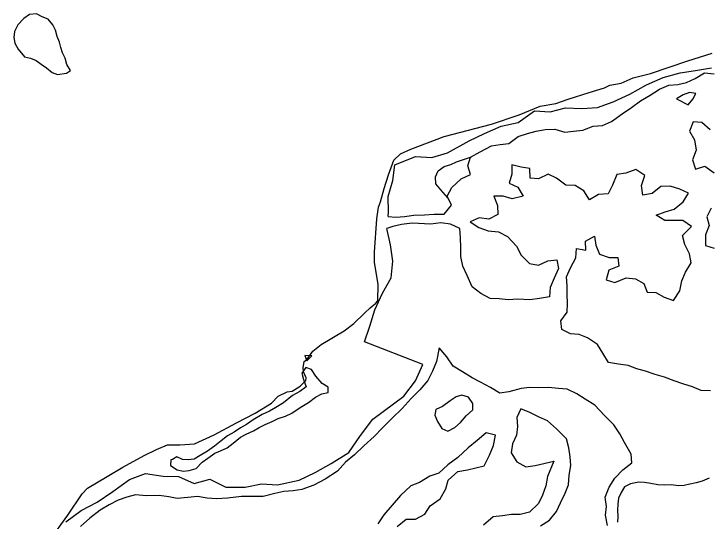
# Model space of a CAD drawing. Extents: x 1588073 to 2013523, y 1090242 to 1357120.
# Drawn here: x 1832461 to 1836955, y 1255279 to 1258568 of the extents above; entities that cross this region are included whole.
import ezdxf

# ---------------------------------------------------------------- set-up
doc = ezdxf.new("R2010")
doc.units = 0
for name, color, linetype in [('GM_X_County', 7, 'Continuous'), ('GM_X_Major_Lake', 7, 'Continuous'), ('GM_X_Minor_River', 7, 'Continuous'), ('GM_X_Township', 7, 'Continuous')]:
    doc.layers.add(name, color=color, linetype=linetype)

msp = doc.modelspace()

# ---------------------------------------------------------------- linework, layer by layer
at = {"layer": 'GM_X_County'}
msp.add_lwpolyline([(1832691.1, 1255152.2), (1832810.3, 1255318.1), (1832903.6, 1255455.8), (1832937.2, 1255492.7), (1833066.3, 1255567.5), (1833167.1, 1255629.3), (1833305.9, 1255705.2), (1833386.1, 1255743.1), (1833456.6, 1255772.4), (1833535.8, 1255772.4), (1833631.2, 1255780), (1833760.2, 1255837.5), (1833903.4, 1255915.6), (1834024.8, 1255978.4), (1834130, 1256043.5), (1834174.5, 1256089.1), (1834233, 1256117.2), (1834264.5, 1256121.6), (1834316.5, 1256153), (1834353.4, 1256189.9), (1834355.6, 1256208.3), (1834338.2, 1256246.3), (1834337.1, 1256273.4), (1834342.5, 1256313.5), (1834361, 1256328.7), (1834398.9, 1256380.7), (1834453.1, 1256424.1), (1834602.8, 1256513), (1834664.6, 1256560.7), (1834734, 1256626.9), (1834770.9, 1256662.7), (1834807.7, 1256690.9), (1834820.7, 1256707.1), (1834822.9, 1256812.3), (1834799.1, 1256957.6), (1834799.1, 1257022.7), (1834814.2, 1257239.6), (1834825.1, 1257313.3), (1834838.1, 1257348), (1834862, 1257434.7), (1834890.1, 1257524.7), (1834924.8, 1257619.1), (1834967.1, 1257659.2), (1835033.3, 1257689.6), (1835251.2, 1257773.1), (1835558.1, 1257853.3), (1835737, 1257912.9), (1835872.6, 1257969.3), (1835973.4, 1257986.7), (1836053.7, 1258014.9), (1836190.3, 1258058.2), (1836290.1, 1258088.6), (1836323.7, 1258104.9), (1836398.5, 1258119), (1836474.4, 1258153.7), (1836587.2, 1258181.9), (1836830.1, 1258262.1), (1836987.3, 1258313.1)], dxfattribs=at)
at = {"layer": 'GM_X_Major_Lake'}
for points in [[(1832804.5, 1258238.9), (1832793.7, 1258281.3), (1832776.6, 1258315.9), (1832765.6, 1258350.3), (1832756.5, 1258384.7), (1832741.5, 1258421.3), (1832730.7, 1258461.7), (1832713.6, 1258496.3), (1832682.6, 1258533.3), (1832644.9, 1258548.4), (1832607.4, 1258567.6), (1832563.1, 1258562.8), (1832526.3, 1258537.8), (1832487.1, 1258496.8), (1832463.8, 1258453.3), (1832460.7, 1258415.3), (1832467.6, 1258377), (1832488.6, 1258338.3), (1832529.3, 1258289), (1832569.1, 1258279.8), (1832604.8, 1258264.7), (1832638.2, 1258241.7), (1832671.6, 1258216.6), (1832708.8, 1258187.5), (1832744.5, 1258174.4), (1832801.6, 1258182.9)], [(1832801.6, 1258182.9), (1832827.5, 1258200.1), (1832804.5, 1258238.9)], [(1834886.2, 1257253.4), (1834888.3, 1257281.5), (1834886.3, 1257383.8), (1834918.3, 1257488.1), (1834930.3, 1257588.3), (1835064.4, 1257642.5), (1835170.5, 1257636.5), (1835272.5, 1257666.6), (1835412.6, 1257744.8), (1835512.7, 1257791), (1835620.7, 1257839.1), (1835730.8, 1257863.2), (1835834.9, 1257939.4), (1835937, 1257931.4), (1836037, 1257957.5), (1836143.1, 1257953.5), (1836245.2, 1257959.5), (1836345.2, 1257997.7), (1836453.3, 1258047.8), (1836561.4, 1258108), (1836669.4, 1258154.1), (1836779.5, 1258186.2), (1836879.6, 1258200.3), (1836983.7, 1258218.4)], [(1834886.2, 1257253.4), (1834937.4, 1257248.6), (1834993.7, 1257252.9), (1835054.1, 1257263.2), (1835122.4, 1257265.3), (1835184.6, 1257269.5), (1835250.8, 1257269.6), (1835298.5, 1257326.4), (1835270.1, 1257385.4), (1835299.8, 1257442.7), (1835359.5, 1257497.2), (1835420.5, 1257525.5), (1835404.1, 1257582.2), (1835421.7, 1257637.8), (1835482.8, 1257672.2), (1835556.1, 1257712.2), (1835612.5, 1257720.6), (1835668.8, 1257727), (1835730.2, 1257771.4), (1835790.9, 1257791.7), (1835847.5, 1257806.1), (1835904, 1257818.5), (1835968.2, 1257820.7), (1836031.8, 1257800.8), (1836088.1, 1257807.2), (1836148.4, 1257813.5), (1836215.3, 1257839.6), (1836275.6, 1257843.9), (1836334.5, 1257870.3), (1836404.1, 1257920.4), (1836465.4, 1257960.8), (1836522.7, 1258003.3), (1836585.9, 1258039.6), (1836647.2, 1258079.9), (1836706.1, 1258106.3), (1836764.3, 1258108.6), (1836820.8, 1258123.1), (1836877.7, 1258147.5), (1836936.9, 1258185.9), (1837000.8, 1258178.1)], [(1836861.9, 1258015.5), (1836880.9, 1258051.1), (1836841, 1258058.3), (1836798.5, 1258043.5), (1836755.6, 1258016.6), (1836831.7, 1257977)], [(1836831.7, 1257977), (1836861.9, 1258015.5)], [(1836974.5, 1257815.7), (1836919.7, 1257863.4), (1836863.6, 1257867.1), (1836839.9, 1257807.6), (1836872.4, 1257750.4), (1836884.5, 1257683.9), (1836860.6, 1257620.4), (1836879, 1257561.7), (1836939.7, 1257580), (1837000.6, 1257536.1)], [(1836108.5, 1257046.3), (1836168.4, 1257036.5), (1836166, 1257092.8), (1836225.1, 1257127.2), (1836233.4, 1257068.7), (1836257.8, 1257009.9), (1836319.3, 1256988), (1836375.5, 1256988.4), (1836381.9, 1256932.1), (1836317, 1256905.8), (1836301.2, 1256844.1), (1836356.8, 1256826.5), (1836429.9, 1256856.4), (1836489.8, 1256848.7), (1836545.1, 1256819), (1836565.5, 1256762.3), (1836621.6, 1256760.6), (1836676.9, 1256731), (1836736.4, 1256709.2), (1836778.3, 1256772.2), (1836790.1, 1256836), (1836813.8, 1256893.5), (1836851.6, 1256952.6), (1836841.2, 1257011.1), (1836810.9, 1257072.1), (1836794.5, 1257130.8), (1836854.3, 1257189.3), (1836797.3, 1257227), (1836741.2, 1257228.6), (1836681, 1257228.4), (1836623.9, 1257262.1), (1836682.6, 1257284.5), (1836741.2, 1257300.8), (1836798.8, 1257349.3), (1836834.4, 1257404.5), (1836777, 1257430.2), (1836715.4, 1257450), (1836655.2, 1257447.8), (1836597.8, 1257403.3), (1836537.4, 1257393), (1836529.1, 1257455.4), (1836551, 1257519), (1836492, 1257558.8), (1836427.1, 1257534.6), (1836368.8, 1257526.2), (1836340.7, 1257456.8), (1836313.1, 1257401.5), (1836250.8, 1257397.2), (1836191.6, 1257360.8), (1836155.2, 1257420.1), (1836100.1, 1257455.8), (1836040, 1257457.5), (1835979.2, 1257503.4), (1835923.8, 1257529.1), (1835862.8, 1257498.7), (1835806.7, 1257502.3), (1835804.5, 1257564.6), (1835748.7, 1257574.2), (1835688.9, 1257588), (1835689.2, 1257527.8), (1835671.5, 1257470.1), (1835726.9, 1257444.4), (1835761.3, 1257385.3), (1835690.6, 1257367.3), (1835633, 1257385), (1835572.9, 1257386.7), (1835595.2, 1257325.9), (1835597.6, 1257267.6), (1835540.6, 1257237.2), (1835476.6, 1257245.1), (1835419.8, 1257218.6), (1835474.9, 1257182.9), (1835534.4, 1257161.1), (1835602.4, 1257155.1), (1835661.6, 1257123.3), (1835720, 1257061.5), (1835748.4, 1257002.5), (1835803, 1256948.8), (1835860.9, 1256939.1), (1835921.8, 1256965.4), (1835980.1, 1256973.7), (1835990.5, 1256917.3), (1835962.7, 1256853.9), (1835936.9, 1256794.4), (1835933.1, 1256732.3), (1835868.7, 1256722.2), (1835806.3, 1256713.9), (1835726.3, 1256718.3), (1835666, 1256714), (1835606, 1256719.7), (1835547.9, 1256721.4), (1835488.7, 1256755.2), (1835431.8, 1256797), (1835399.9, 1256872.1), (1835371.5, 1256931.1), (1835357.2, 1256993.7), (1835358.9, 1257051.8), (1835356.7, 1257116.1), (1835352.4, 1257176.4), (1835291, 1257204.3), (1835229.1, 1257212.1)], [(1836980, 1257308), (1836952.4, 1257252.6), (1836968.8, 1257196), (1836945, 1257134.5), (1836945.1, 1257066.3), (1837000.7, 1257048.6)], [(1835229.1, 1257212.1), (1835162.7, 1257203.9), (1835042.6, 1257211.4), (1834974.2, 1257201.3), (1834917.7, 1257188.9), (1834878.4, 1257176.1)], [(1832797.2, 1255273.8), (1832897.2, 1255348), (1833001.3, 1255402.2), (1833103.3, 1255470.4), (1833211.4, 1255548.6), (1833313.5, 1255586.8), (1833427.6, 1255570.7), (1833527.6, 1255568.8), (1833629.7, 1255522.6), (1833731.8, 1255550.7), (1833833.9, 1255498.6), (1833959.9, 1255498.6), (1834066, 1255520.7), (1834170.1, 1255514.7), (1834310.2, 1255544.8), (1834414.3, 1255593), (1834518.3, 1255653.2), (1834632.4, 1255723.4), (1834708.4, 1255833.7), (1834788.5, 1255940), (1834988.6, 1256088.4), (1835064.6, 1256188.7), (1835112.6, 1256295), (1834734.3, 1256441.3), (1834768.3, 1256543.6), (1834800.3, 1256647.8), (1834850.4, 1256756.1), (1834906.4, 1256856.4), (1834916.4, 1256964.7), (1834902.3, 1257071), (1834878.4, 1257176.1)], [(1836976.4, 1256124.5), (1836916.3, 1256126.2), (1836860.8, 1256149.9), (1836797.2, 1256169.8), (1836741.6, 1256187.4), (1836678.1, 1256211.3), (1836618.5, 1256229.1), (1836554.9, 1256251), (1836499.3, 1256266.6), (1836443.7, 1256288.3), (1836379.8, 1256296.2), (1836316, 1256308), (1836279.6, 1256367.3), (1836245.1, 1256424.4), (1836180.2, 1256466.4), (1836124.7, 1256488.1), (1836068.7, 1256493.7), (1836013.3, 1256521.4), (1836006.9, 1256577.8), (1836048.6, 1256632.7), (1836050.2, 1256688.8), (1836047.9, 1256749.1), (1836047.5, 1256805.3), (1836043.1, 1256863.6), (1836068.8, 1256921), (1836102.8, 1256986.2), (1836108.5, 1257046.3)], [(1835217.9, 1256403.2), (1835199.5, 1256314.2), (1835175.6, 1256250.6), (1835143.9, 1256191.4), (1835092, 1256130.7), (1835036.3, 1256074.1), (1834978.3, 1256009.6), (1834910.3, 1255943.3), (1834850.4, 1255882.9), (1834796.7, 1255828.2), (1834728.8, 1255768), (1834669, 1255709.6), (1834611.5, 1255661.1), (1834559.7, 1255602.4), (1834478.1, 1255550.6), (1834404.8, 1255512.5), (1834327.8, 1255484.7), (1834271.4, 1255474.3), (1834211.1, 1255470), (1834152.6, 1255457.6), (1834075.9, 1255437.8), (1834015.7, 1255437.5), (1833935.6, 1255437.8), (1833845.1, 1255428.4), (1833774.8, 1255424.4), (1833712.8, 1255428.2), (1833650.9, 1255438), (1833588.6, 1255431.8), (1833520.2, 1255425.7), (1833464.4, 1255435.3), (1833402.5, 1255445.1), (1833320.3, 1255443.5), (1833250.3, 1255449.5), (1833193.7, 1255433.1)], [(1836309.9, 1255250.9), (1836295.8, 1255317.6), (1836303.4, 1255373.5), (1836293.1, 1255434), (1836319, 1255499.5), (1836356.7, 1255556.6), (1836408.4, 1255611.2), (1836467.8, 1255655.7), (1836463.4, 1255712), (1836419.4, 1255787.5), (1836389, 1255844.5), (1836350.6, 1255903.8), (1836290.1, 1255963.7), (1836227.9, 1256029.7), (1836164.9, 1256069.7), (1836109.7, 1256103.3), (1836048.4, 1256135.2), (1835990.4, 1256138.9), (1835926.4, 1256144.7), (1835864.2, 1256142.5), (1835806.1, 1256144.2), (1835749.8, 1256137.8), (1835669, 1256116.1), (1835610.6, 1256107.7), (1835549.5, 1256145.6), (1835486.4, 1256179.5), (1835431, 1256207.2), (1835368, 1256247.1), (1835308.9, 1256282.9), (1835266.5, 1256344.3), (1835217.9, 1256403.2)], [(1834347.5, 1256352.3), (1834359.6, 1256318.3)], [(1834391.9, 1256349.8), (1834347.5, 1256352.3)], [(1834359.6, 1256318.3), (1834391.9, 1256349.8)], [(1833489.3, 1255679.3), (1833477.2, 1255675.7), (1833476.2, 1255639.6), (1833519.5, 1255612.3), (1833561.4, 1255603.1), (1833597.5, 1255606), (1833642.1, 1255620.8), (1833681.3, 1255661.8), (1833718.1, 1255686.8), (1833763.2, 1255719.6), (1833799.7, 1255734.6), (1833844.3, 1255753.4), (1833883.3, 1255784.4), (1833930.5, 1255823.1), (1833967.1, 1255842.1), (1834013.9, 1255864.9), (1834050.6, 1255885.9), (1834089.2, 1255904.8), (1834135.9, 1255925.5), (1834174.5, 1255944.5), (1834221.1, 1255959.2), (1834261.7, 1255978.1), (1834316.9, 1256014.6), (1834369.9, 1256047.2), (1834417, 1256081.9), (1834457.8, 1256104.8), (1834498.1, 1256111.7), (1834499.1, 1256147.8), (1834459.7, 1256171), (1834418.9, 1256218.3), (1834390.1, 1256261.3), (1834354.3, 1256274.3), (1834327.2, 1256237), (1834338.1, 1256196.6), (1834354.8, 1256149.9), (1834313.8, 1256119), (1834267, 1256092.3), (1834209.5, 1256045.8), (1834158.5, 1256015.2), (1834117.8, 1255992.3), (1834071, 1255969.6), (1834011.9, 1255935.1), (1833969, 1255906.3), (1833930.2, 1255883.3), (1833889.4, 1255856.4), (1833846.5, 1255831.6), (1833803.5, 1255798.7), (1833760.4, 1255763.8), (1833715.4, 1255733), (1833668.5, 1255704.3), (1833629.8, 1255681.3), (1833591.5, 1255676.4), (1833553.4, 1255677.5)], [(1835196.7, 1256003.3), (1835189.6, 1255965.4), (1835206.4, 1255924.8), (1835235.2, 1255879.8), (1835274.8, 1255862.6), (1835319.6, 1255885.4), (1835356.6, 1255918.4), (1835391.9, 1255961.6), (1835435.1, 1256000.4), (1835436.3, 1256040.5), (1835407.4, 1256083.5), (1835365.7, 1256094.7), (1835327.3, 1256083.8), (1835288.5, 1256058.8), (1835239, 1256022.1)], [(1835239, 1256022.1), (1835196.7, 1256003.3)], [(1835874.8, 1255247.4), (1835932, 1255285.9), (1835977.7, 1255340.8), (1836005.4, 1255398.2), (1836035.2, 1255459.5), (1836056.8, 1255515), (1836060.6, 1255577.1), (1836070.4, 1255639), (1836068, 1255695.3), (1836057.6, 1255753.8), (1836043.2, 1255812.4), (1835978.9, 1255876.4), (1835920.3, 1255928.2), (1835862.8, 1255954), (1835805.6, 1255983.7), (1835748.1, 1256007.4), (1835720.4, 1255950.1), (1835724.7, 1255891.8), (1835719.1, 1255835.8), (1835693.5, 1255780.3), (1835683.8, 1255722.4), (1835720.2, 1255663.2), (1835779.5, 1255631.4), (1835839.9, 1255639.7), (1835961, 1255667.4)], [(1834946.5, 1255244.1), (1835003.9, 1255290.6), (1835064.1, 1255290.9), (1835125.2, 1255323.2), (1835158.8, 1255378.4), (1835224.2, 1255422.7), (1835260.2, 1255487.9), (1835275.8, 1255543.6), (1835339.5, 1255599.9), (1835402, 1255612.2), (1835509, 1255637.2), (1835545, 1255706.3), (1835570.9, 1255769.8), (1835582.8, 1255835.7), (1835523.1, 1255851.4), (1835463.5, 1255801), (1835406.1, 1255754.5), (1835338.2, 1255692.3), (1835274.6, 1255643.9), (1835214.9, 1255589.5), (1835158.3, 1255571.1), (1835090.9, 1255528.9), (1835034.2, 1255508.4), (1834966.2, 1255444.2), (1834858.4, 1255318.9), (1834820.7, 1255261.8)], [(1833553.4, 1255677.5), (1833517.9, 1255694.6), (1833489.3, 1255679.3)], [(1835961, 1255667.4), (1835920, 1255569.1)], [(1835920, 1255569.1), (1835908.3, 1255507.3), (1835888.5, 1255447.7), (1835860.9, 1255392.3), (1835803.2, 1255337.8), (1835742.6, 1255321.5), (1835686.4, 1255321.1), (1835628, 1255312.8), (1835567.7, 1255306.5), (1835506, 1255252.1)], [(1833193.7, 1255433.1), (1833137, 1255414.7), (1833078, 1255384.3), (1833020.9, 1255349.8), (1832953.2, 1255297.6), (1832893.5, 1255243.1)]]:
    msp.add_lwpolyline(points, dxfattribs=at)
at = {"layer": 'GM_X_Minor_River'}
for points in [[(1835258.2, 1257389.8), (1835274.8, 1257375.8), (1835229.2, 1257426.7), (1835196.2, 1257465.8), (1835193.6, 1257512), (1835210.7, 1257549.6), (1835249.6, 1257578.6), (1835294.1, 1257591.3), (1835330.6, 1257608.3), (1835426.7, 1257640.6)], [(1836968.2, 1255557), (1836923.6, 1255538.2), (1836883.1, 1255527.3), (1836842.8, 1255518.5), (1836806.5, 1255509.5), (1836770.3, 1255508.5), (1836722.4, 1255513.9), (1836678.2, 1255511.2), (1836636.2, 1255514.4), (1836590.3, 1255523.7), (1836548.4, 1255529), (1836512.4, 1255532), (1836458, 1255521.5), (1836419.3, 1255500.6), (1836398.2, 1255465.1), (1836381.1, 1255427.5), (1836376, 1255389.5), (1836374.9, 1255349.4), (1836375.7, 1255309.2), (1836374.7, 1255271.2)]]:
    msp.add_lwpolyline(points, dxfattribs=at)
at = {"layer": 'GM_X_Township'}
msp.add_lwpolyline([(1832691.1, 1255152.2), (1832810.3, 1255318.1), (1832903.6, 1255455.8), (1832937.2, 1255492.7), (1833066.3, 1255567.5), (1833167.1, 1255629.3), (1833305.9, 1255705.2), (1833386.1, 1255743.1), (1833456.6, 1255772.4), (1833535.8, 1255772.4), (1833631.2, 1255780), (1833760.2, 1255837.5), (1833903.4, 1255915.6), (1834024.8, 1255978.4), (1834130, 1256043.5), (1834174.5, 1256089.1), (1834233, 1256117.2), (1834264.5, 1256121.6), (1834316.5, 1256153), (1834353.4, 1256189.9), (1834355.6, 1256208.3), (1834338.2, 1256246.3), (1834337.1, 1256273.4), (1834342.5, 1256313.5), (1834361, 1256328.7), (1834398.9, 1256380.7), (1834453.1, 1256424.1), (1834602.8, 1256513), (1834664.6, 1256560.7), (1834734, 1256626.9), (1834770.9, 1256662.7), (1834807.7, 1256690.9), (1834820.7, 1256707.1), (1834822.9, 1256812.3), (1834799.1, 1256957.6), (1834799.1, 1257022.7), (1834814.2, 1257239.6), (1834825.1, 1257313.3), (1834838.1, 1257348), (1834862, 1257434.7), (1834890.1, 1257524.7), (1834924.8, 1257619.1), (1834967.1, 1257659.2), (1835033.3, 1257689.6), (1835251.2, 1257773.1), (1835558.1, 1257853.3), (1835737, 1257912.9), (1835872.6, 1257969.3), (1835973.4, 1257986.7), (1836053.7, 1258014.9), (1836190.3, 1258058.2), (1836290.1, 1258088.6), (1836323.7, 1258104.9), (1836398.5, 1258119), (1836474.4, 1258153.7), (1836587.2, 1258181.9), (1836830.1, 1258262.1), (1836987.3, 1258313.1)], dxfattribs=at)

doc.saveas('drawing.dxf')
